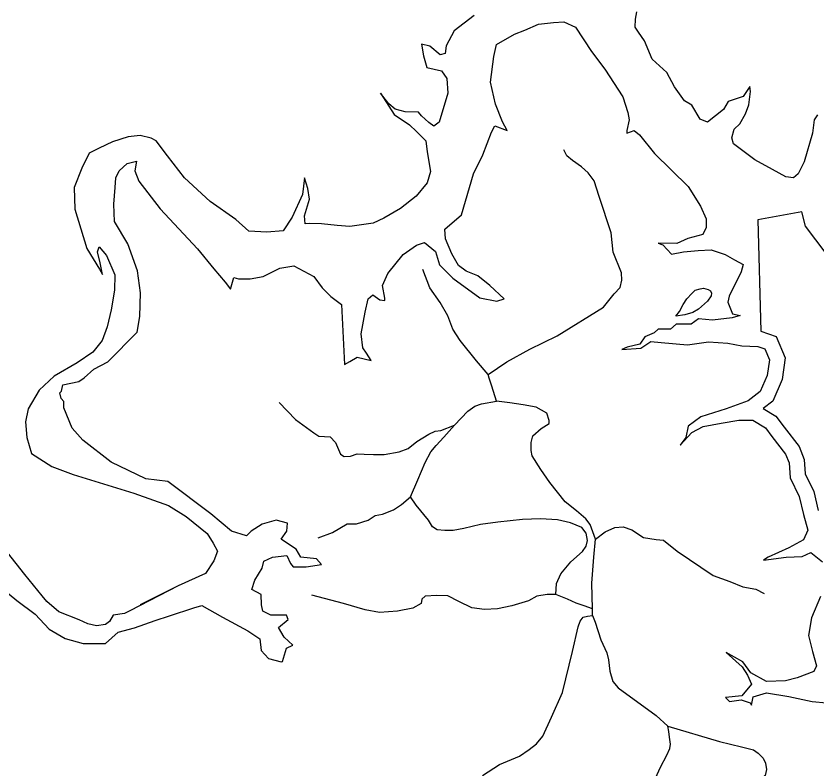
# Model space of a CAD drawing. Extents: x 1248224 to 1454986, y 825081 to 985870.
# Drawn here: x 1318874 to 1324862, y 865144 to 870778 of the extents above; entities that cross this region are included whole.
import ezdxf

# ---------------------------------------------------------------- set-up
doc = ezdxf.new("R2010")
doc.units = 0
for name, color, linetype in [('Exist Hydrographic Buffer Line', 7, 'Continuous'), ('Exist Hydrographic Reservoir', 7, 'Continuous'), ('Exist Hydrographic River Shore', 7, 'Continuous'), ('Exist Road Non-System Type 51', 7, 'Continuous')]:
    doc.layers.add(name, color=color, linetype=linetype)

msp = doc.modelspace()

# ---------------------------------------------------------------- linework, layer by layer
at = {"layer": 'Exist Hydrographic Buffer Line'}
for points in [[(1324939.1, 868998.2), (1324784.2, 869204.9), (1324756.7, 869311.4), (1324428.1, 869251.9), (1324448.6, 868416.3)], [(1324448.6, 868416.3), (1324565.4, 868377.3), (1324632.6, 868217.7), (1324608.4, 868054.7), (1324538.9, 867892.4), (1324466.5, 867837.1), (1324562.8, 867780.2), (1324623.3, 867697.7), (1324735.7, 867552.3), (1324774.1, 867456.3), (1324782.4, 867348.3), (1324846.8, 867215.7), (1324879.1, 867072.6)]]:
    msp.add_lwpolyline(points, dxfattribs=at)
at = {"layer": 'Exist Hydrographic Reservoir'}
for points in [[(1322303.4, 870781.4), (1322153.9, 870666.3), (1322093.5, 870554), (1322087.7, 870496.5), (1322050.3, 870487.8), (1321972.7, 870551.2), (1321909.4, 870568.4), (1321923.8, 870479.2), (1321949.6, 870392.9), (1322058.9, 870367), (1322099.2, 870309.4), (1322107.8, 870200), (1322042.3, 869982.2), (1322002, 869953.4), (1321964.6, 869979.3), (1321910, 870031.1), (1321887, 870057), (1321786.3, 870059.9), (1321711.5, 870080), (1321665.5, 870120.3), (1321602.2, 870200.9), (1321705.8, 870039.7), (1321820.8, 869962), (1321872.6, 869913.1), (1321941.6, 869844), (1321953.1, 869760.5), (1321976.1, 869613.8), (1321953.1, 869527.4), (1321869.7, 869429.5), (1321751.8, 869337.4), (1321628.6, 869264.5), (1321548.1, 869227.1), (1321372.6, 869201.2), (1321277.7, 869209.8), (1321159.8, 869221.3), (1321067.7, 869224.2), (1321039, 869221.3), (1321033.2, 869281.8), (1321070.6, 869405.5), (1321059.1, 869486.1), (1321033.2, 869566.7), (1321018.9, 869440.1), (1320941.2, 869270.3), (1320875, 869169.5), (1320751.4, 869158), (1320616.2, 869166.6), (1320518.4, 869253), (1320328.6, 869388.3), (1320134.4, 869566), (1320007.8, 869730.1), (1319924.4, 869842.3), (1319887, 869862.5), (1319803.6, 869882.6), (1319714.5, 869874), (1319596.5, 869836.6), (1319495.9, 869787.7), (1319421.1, 869750.2), (1319366.4, 869638), (1319308.9, 869494.1), (1319314.7, 869330), (1319403.8, 869036.4), (1319498.7, 868881), (1319522.2, 868842), (1319505, 868928.4), (1319484.8, 869011.9), (1319496.3, 869049.3), (1319551, 868983.1), (1319614.3, 868839.2), (1319611.4, 868724), (1319585.5, 868577.2), (1319556.7, 868450.6), (1319519.4, 868347), (1319450.3, 868260.6), (1319332.4, 868180), (1319159.8, 868079.3), (1319047.7, 867975.7), (1318964.2, 867834.6), (1318944.4, 867737.7), (1318955.9, 867619.6), (1318990.4, 867501.6), (1319142.8, 867403.8), (1319301, 867343.3), (1319755, 867203.6), (1320016.7, 867111.5), (1320149, 867028), (1320304.3, 866901.4), (1320350.3, 866829.4), (1320382, 866769)], [(1324872.9, 870037.5), (1324849.9, 870000), (1324835.5, 869899.3), (1324775.1, 869686.3), (1324729.1, 869597.1), (1324694.5, 869565.4), (1324637, 869574.1), (1324536.4, 869628.7), (1324404, 869700.7), (1324245.9, 869821.6), (1324231.5, 869864.8), (1324248.7, 869931), (1324291.9, 869971.3), (1324335, 870046.1), (1324360.9, 870112.3), (1324372.4, 870213), (1324366.7, 870250.5), (1324317.8, 870175.6), (1324234.4, 870146.8), (1324205.6, 870138.2), (1324171.1, 870077.8), (1324050.3, 869982.8), (1323995.6, 870005.8), (1323932.3, 870109.4), (1323877.7, 870144), (1323802.9, 870247.6), (1323745.4, 870354.1), (1323636.1, 870454.8), (1323579.7, 870591.6), (1323533.7, 870657.8), (1323507.8, 870695.3), (1323510.6, 870755.7), (1323522.2, 870810.4)], [(1320504.9, 868819.1), (1320539.4, 868810.4), (1320625.7, 868810.4), (1320724.9, 868827.7), (1320850, 868888.2), (1320953.6, 868905.4), (1321104.6, 868827.7), (1321165, 868741.4), (1321229.7, 868676.6), (1321311.7, 868616.2), (1321333.3, 868167.1), (1321372.1, 868188.7), (1321428.2, 868223.3), (1321531.7, 868197.4), (1321497.2, 868253.5), (1321471.3, 868292.4), (1321458.4, 868396), (1321488.6, 868560), (1321510.1, 868659.3), (1321544.7, 868689.6), (1321596.4, 868650.7), (1321635.3, 868646.4), (1321635.3, 868663.7), (1321618, 868758.6), (1321656.8, 868849.3), (1321773.3, 868991.8), (1321872.5, 869060.9), (1321932.9, 869082.4), (1322014.9, 869013.4), (1322045.1, 868914.1), (1322144.3, 868814.8), (1322347.1, 868668), (1322472.2, 868642.1), (1322528.3, 868659.3), (1322420.5, 868758.6), (1322329.9, 868832), (1322243.6, 868866.6), (1322187.5, 868909.7), (1322135.7, 868996.1), (1322088.3, 869108.4), (1322083.9, 869181.7), (1322209.1, 869289.7), (1322299.7, 869596.2), (1322368.7, 869738.7), (1322433.4, 869907.1), (1322459.3, 869954.6), (1322549.9, 869920), (1322515.4, 869984.8), (1322463.6, 870118.6), (1322424.8, 870282.7), (1322449.7, 870474.4), (1322471.3, 870565), (1322605, 870642.8), (1322682.7, 870673), (1322786.2, 870716.2), (1322898.4, 870729.1), (1322976.1, 870733.4), (1323062.4, 870694.6), (1323183.2, 870513.2)], [(1323183.2, 870513.2), (1323282.4, 870379.4), (1323416.1, 870172.2), (1323455, 870055.6), (1323463.6, 869999.5), (1323446.3, 869921.7), (1323446.3, 869900.2), (1323502.4, 869921.7), (1323541.2, 869887.2), (1323653.4, 869749.1), (1323906.4, 869500.2), (1323997, 869353.4), (1324040.2, 869258.5), (1324040.2, 869193.7), (1324014.3, 869141.9), (1323902.1, 869111.7), (1323820.1, 869072.8), (1323682.1, 869077.1), (1323716.6, 869064.2), (1323781.3, 868995.1), (1323871.9, 869012.4), (1323979.8, 869021), (1324079, 869025.3), (1324182.5, 868990.8), (1324251.6, 868951.9), (1324316.3, 868917.4), (1324303.3, 868861.3), (1324212.7, 868679.9), (1324203.7, 868634.5), (1324238.2, 868548.2), (1324294.3, 868535.2), (1324233.9, 868518), (1324087.2, 868500.7), (1323983.6, 868509.3), (1323927.5, 868470.5), (1323815.4, 868470.5), (1323772.2, 868431.6), (1323681.6, 868431.6), (1323651.4, 868405.7), (1323582.4, 868375.5), (1323543.6, 868319.4), (1323448.6, 868297.8), (1323409.8, 868280.5)], [(1323409.8, 868280.5), (1323552.2, 868289.1), (1323625.5, 868341), (1323703.2, 868332.3), (1323901.6, 868315.1), (1324057, 868336.6), (1324203.7, 868328), (1324307.2, 868306.4), (1324428, 868302.1), (1324479.8, 868284.8), (1324514.3, 868202.8), (1324497, 868086.2), (1324445.3, 867965.3), (1324354.7, 867896.3), (1324190.7, 867835.8), (1324000.9, 867775.4), (1323906, 867706.3), (1323888.7, 867619.9), (1323845.6, 867563.8), (1323931.9, 867658.8), (1324018.1, 867702), (1324151.9, 867727.9), (1324285.6, 867749.5), (1324389.2, 867749.5), (1324484.1, 867693.3), (1324531.5, 867628.6), (1324635.1, 867494.7), (1324661, 867430), (1324669.6, 867317.7), (1324737.7, 867177.5), (1324767.9, 867043.6), (1324802.4, 866927.1), (1324767.9, 866853.7), (1324660.1, 866793.2), (1324504.8, 866724.1), (1324470.2, 866702.5), (1324638.5, 866724.1), (1324759.3, 866728.5), (1324824, 866758.7), (1324910.3, 866689.6)], [(1324897.4, 866430.6), (1324828.3, 866270.8), (1324806.8, 866137), (1324837, 866016.1), (1324867.1, 865909.9), (1324845.5, 865866.7), (1324720.4, 865819.2), (1324634.1, 865797.6), (1324491.7, 865793.3), (1324375.2, 865858.1), (1324314.8, 865940.1), (1324189.7, 866009.2), (1324310.5, 865901.3), (1324349.4, 865840.8), (1324379.6, 865771.7), (1324306.2, 865685.4), (1324185.4, 865672.4), (1324215.6, 865642.2), (1324301.9, 865655.2), (1324370.9, 865633.6), (1324379.6, 865616.3), (1324392.5, 865676.7), (1324491.7, 865707), (1324660, 865681.1), (1324832.6, 865642.2), (1324940.4, 865633.6)]]:
    msp.add_lwpolyline(points, dxfattribs=at)
at = {"layer": 'Exist Hydrographic River Shore'}
for points in [[(1318780.9, 866482.7), (1318880.1, 866400.6), (1319018.2, 866297), (1319121.7, 866184.8), (1319242.5, 866115.7), (1319376.3, 866076.8), (1319544.5, 866076.8), (1319639.5, 866163.2), (1319760.3, 866193.4), (1319915.6, 866249.5), (1320023.4, 866284.1), (1320204.6, 866344.5), (1320264.1, 866361.8), (1320419.4, 866275.5), (1320609.2, 866171.9), (1320699.8, 866111.4), (1320708.4, 866025.1), (1320764.5, 865964.6), (1320859.4, 865938.7), (1320868.1, 865943.1), (1320898.3, 866042.4), (1320945.7, 866063.9), (1320881, 866124.4), (1320837.9, 866197.8), (1320911.2, 866258.2), (1320898.3, 866288.5), (1320781.8, 866288.5), (1320721.4, 866318.7), (1320712.7, 866366.2), (1320708.4, 866443.9), (1320639.4, 866482.7), (1320661, 866551.8), (1320717.1, 866642.5), (1320730, 866694.3), (1320794.7, 866724.5), (1320902.6, 866737.5), (1320928.5, 866677), (1320950, 866651.1), (1321044.9, 866651.1), (1321161.4, 866668.4), (1321122.6, 866711.6), (1321006.1, 866724.5), (1320971.6, 866785), (1320898.3, 866832.4), (1320859.4, 866858.4), (1320902.6, 866918.8), (1320906.9, 866979.2), (1320820.6, 867000.8), (1320717.1, 866970.6), (1320635.1, 866918.8), (1320600.6, 866884.3), (1320488.4, 866918.8), (1320333.1, 867048.3), (1320009.5, 867290.1), (1319845.6, 867311.7), (1319586.7, 867436.9), (1319375.3, 867601), (1319293.3, 867691.6), (1319232.9, 867842.7), (1319232.9, 867890.2), (1319211.4, 867911.8), (1319202.7, 867955), (1319215.7, 867967.9), (1319224.3, 868015.4), (1319345.1, 868041.3), (1319383.9, 868067.2), (1319457.3, 868132), (1319560.8, 868188.1), (1319780.1, 868410.7), (1319801.7, 868527.3), (1319806, 868704.3), (1319784.4, 868868.3), (1319711.1, 869071.3), (1319611.8, 869239.6), (1319607.5, 869367.4), (1319616.2, 869492.6), (1319620.5, 869566), (1319646.4, 869617.8), (1319706.8, 869673.9), (1319775.8, 869691.2), (1319762.8, 869617.8), (1319793, 869540.1), (1319952.7, 869332.9), (1320233.1, 869035), (1320353.9, 868883.8), (1320440.2, 868784.5), (1320479, 868732.7), (1320504.9, 868819.1)], [(1320382, 866769), (1320356.1, 866697), (1320292.8, 866602), (1320088.6, 866509.9), (1319804.2, 866367.7)], [(1320088.6, 866509.9), (1319725.7, 866322.9), (1319686.9, 866301.3), (1319600.6, 866288.4), (1319574.7, 866240.9), (1319544.5, 866219.3), (1319475.5, 866210.7), (1319410.8, 866223.6), (1319346.1, 866253.8), (1319195.1, 866314.3), (1319104.5, 866392), (1319070, 866435.2), (1318940.5, 866594.9), (1318811.1, 866759)]]:
    msp.add_lwpolyline(points, dxfattribs=at)
at = {"layer": 'Exist Road Non-System Type 51'}
for points in [[(1322407.9, 868093.2), (1322548.9, 868187.2), (1322721.2, 868281.3), (1322924.9, 868383.2), (1323271.7, 868596.6), (1323352.6, 868695.9), (1323397, 868745.5), (1323410.1, 868800.4), (1323407.4, 868855.3), (1323344.8, 869009.4), (1323329.1, 869153.1), (1323240.2, 869425.6), (1323201.1, 869543.2), (1323156.7, 869603.3), (1323107.1, 869647.7), (1323039.2, 869694.8), (1322997.4, 869731.3), (1322974.8, 869776.6)], [(1322407.9, 868093.2), (1322322.2, 868194.7), (1322199.5, 868346.2), (1322144.7, 868432.5), (1322105.5, 868531.8), (1322048.1, 868631), (1321972.4, 868740.8), (1321920.1, 868879.3)], [(1323813.2, 868530.1), (1323840, 868565.6), (1323867, 868617.1), (1323895.9, 868658.5), (1323932.7, 868699.8), (1323957.2, 868723.3), (1323995.4, 868734.6), (1324019.5, 868738.1), (1324055.4, 868729.4), (1324073.2, 868719), (1324080.9, 868702.8), (1324078.5, 868682.9), (1324049.6, 868641.4), (1324027.2, 868621.9), (1323982.4, 868582.7), (1323939.9, 868557.6), (1323881.4, 868538.7), (1323813.2, 868530.1)], [(1322470.6, 867892), (1322436.7, 868004.3), (1322415.8, 868064.4), (1322407.9, 868093.2)], [(1320844.7, 867882.4), (1320967.4, 867754.4), (1321103.2, 867655.1), (1321139.7, 867631.6), (1321225.9, 867626.4), (1321265, 867582), (1321304.2, 867495.7), (1321330.3, 867477.4), (1321377.3, 867480.1), (1321426.9, 867498.4), (1321479.1, 867495.7), (1321549.6, 867493.1), (1321630.6, 867493.1), (1321742.8, 867514), (1321810.7, 867537.5), (1321873.4, 867589.8), (1321964.8, 867644.7), (1322011.8, 867668.2), (1322053.5, 867673.4), (1322156.8, 867713.4)], [(1322156.8, 867713.4), (1322256.5, 867818.8), (1322308.7, 867855.4), (1322358.3, 867873.7), (1322470.6, 867892)], [(1323211.6, 866859), (1323171.5, 866968.3), (1323140.1, 867010.2), (1323069.6, 867070.2), (1322986.1, 867138.2), (1322871.2, 867284.5), (1322803.3, 867381.2), (1322738, 867483.1), (1322730.2, 867522.3), (1322730.2, 867582.4), (1322743.3, 867632), (1322805.9, 867686.9), (1322864.8, 867724.8), (1322864.8, 867748.3), (1322846.6, 867803.2), (1322768.2, 867847.6), (1322671.6, 867865.9), (1322569.8, 867881.5), (1322470.6, 867892)], [(1321827.8, 867175.2), (1321882.7, 867303.2), (1321937.5, 867433.8), (1321979.3, 867512.2), (1322018.4, 867561.8), (1322075.9, 867621.9), (1322156.8, 867713.4)], [(1321136.5, 866869.8), (1321243.6, 866908.9), (1321353.2, 866974.3), (1321423.7, 866974.3), (1321509.9, 867000.4), (1321562.1, 867037), (1321616.9, 867047.4), (1321700.5, 867078.8), (1321760.5, 867118), (1321827.8, 867175.2)], [(1322913.9, 866444.9), (1322919.2, 866525.9), (1322953.1, 866599), (1323026.2, 866687.9), (1323115, 866766.3), (1323141.1, 866805.5), (1323151.5, 866849.9), (1323141.1, 866904.7), (1323109.8, 866945.2), (1323023.6, 866981.8), (1322927, 867002.7), (1322799.1, 867010.5), (1322665.9, 867005.3), (1322480.6, 866987), (1322350, 866968.7), (1322227.3, 866940), (1322146.4, 866924.3), (1322083.7, 866924.3), (1322026.3, 866929.5), (1321992.3, 866950.5), (1321961, 867000.1), (1321869.6, 867112.4), (1321827.8, 867175.2)], [(1323211.6, 866859), (1323284.7, 866913.9), (1323357.8, 866945.2), (1323417.9, 866950.5), (1323483.2, 866929.5), (1323571.9, 866872.1), (1323665.9, 866856.4), (1323720.7, 866851.2), (1323822.6, 866770.2), (1324091.5, 866587.3), (1324218, 866541.4), (1324314.6, 866502.2), (1324411.2, 866483.9), (1324473.8, 866452.6)], [(1323190.7, 866337.8), (1323185.5, 866529.8), (1323198.6, 866723.1), (1323211.6, 866859)], [(1322913.9, 866444.9), (1322849.3, 866443.9), (1322773.6, 866430.8), (1322710.9, 866396.8), (1322585.6, 866360.3), (1322478.5, 866336.7), (1322381.9, 866331.5), (1322285.3, 866344.6), (1322188.7, 866391.6), (1322107.8, 866433.4), (1322024.2, 866436), (1321938.1, 866430.8), (1321912, 866409.9), (1321906.8, 866375.9), (1321844.1, 866342), (1321729.2, 866318.5), (1321596.1, 866310.6), (1321489, 866328.9), (1321324.5, 866375.9), (1321089.5, 866438.6)], [(1323190.7, 866337.8), (1323128, 866358.7), (1323068, 866379.6), (1323002.7, 866408.3), (1322913.9, 866444.9)], [(1322366.2, 865087.6), (1322494.1, 865171.2), (1322642.9, 865233.9), (1322716, 865283.6), (1322770.9, 865325.4), (1322817.9, 865382.9), (1322883.1, 865526.6), (1322964.1, 865709.5), (1323039.8, 866017.8), (1323081, 866201.9), (1323096.7, 866243.7), (1323120.2, 866275.1), (1323151.5, 866282.9), (1323189.1, 866287.9)], [(1323189.1, 866287.9), (1323190.7, 866337.8)], [(1323189.1, 866287.9), (1323209.8, 866236.1), (1323251.3, 866104.7), (1323296.2, 866007.9), (1323310, 865956), (1323320.4, 865869.6), (1323341.1, 865793.5), (1323382.6, 865745.1), (1323665.9, 865537.7), (1323752.3, 865458.2)], [(1323689.8, 864811.8), (1323664.5, 864922.5), (1323653, 864989.3), (1323662.2, 865067.7), (1323699, 865150.6), (1323745.1, 865240.5), (1323768.1, 865291.2), (1323772.7, 865323.5), (1323765.8, 865376.5), (1323761.2, 865418), (1323752.3, 865458.2)], [(1323752.3, 865458.2), (1324139.2, 865344.1), (1324304.8, 865302.8), (1324394.6, 865279.7), (1324429.2, 865256.7), (1324466, 865217.5), (1324484.4, 865180.6), (1324491.4, 865132.2), (1324482.1, 865088.4), (1324447.6, 865058.5), (1324399.2, 865049.2), (1324323.2, 865033.1), (1324300.2, 865021.6), (1324291, 865003.1), (1324304.8, 864973.2), (1324330.1, 864943.2), (1324376.2, 864887.9), (1324406.1, 864839.5), (1324429.2, 864770.3), (1324449.9, 864664.3)]]:
    msp.add_lwpolyline(points, dxfattribs=at)

doc.saveas('drawing.dxf')
